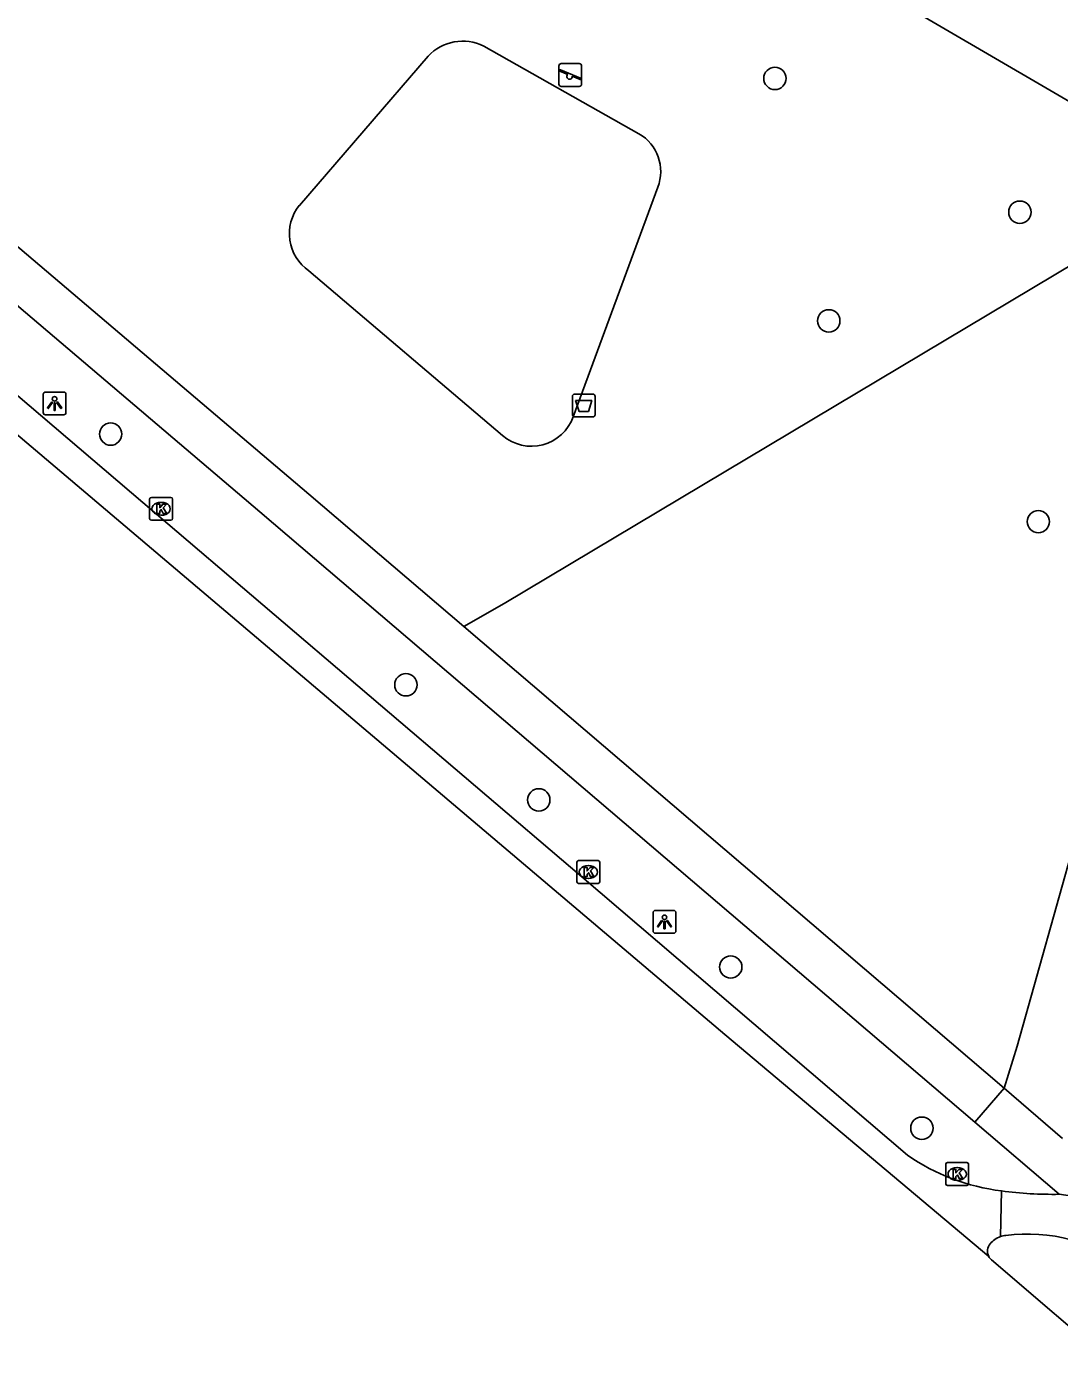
# Model space of a CAD drawing. Extents: x 162812 to 163818, y 381639 to 382470.
# Drawn here: x 163168.5 to 163213.6, y 381687 to 381745.7 of the extents above; entities that cross this region are included whole.
import ezdxf

# ---------------------------------------------------------------- set-up
doc = ezdxf.new("R2010")
doc.units = 0
for name, color, linetype in [('IMGEO_Afvalbak', 7, 'Continuous'), ('IMGEO_Boom', 7, 'Continuous'), ('IMGEO_Fietspad_gesloten', 7, 'Continuous'), ('IMGEO_Groenvoorziening', 7, 'Continuous'), ('IMGEO_Kolk', 7, 'Continuous'), ('IMGEO_Lichtpunt', 7, 'Continuous'), ('IMGEO_Rijbaan_lokaal_gesloten', 7, 'Continuous'), ('IMGEO_Speelvoorziening', 7, 'Continuous'), ('IMGEO_Voetpad_gesloten', 7, 'Continuous'), ('IMGEO_Voetpad_open', 7, 'Continuous')]:
    doc.layers.add(name, color=color, linetype=linetype)

msp = doc.modelspace()

# ---------------------------------------------------------------- linework, layer by layer
at = {"layer": 'IMGEO_Afvalbak'}
for p, q in [((163192.396, 381729.607), (163193.186, 381729.607)), ((163193.186, 381729.607), (163192.396, 381729.607)), ((163192.296, 381728.707), (163192.296, 381729.507)), ((163192.296, 381729.507), (163192.296, 381728.707)), ((163193.286, 381729.507), (163193.286, 381728.707)), ((163193.286, 381728.707), (163193.286, 381729.507)), ((163193.186, 381728.607), (163192.396, 381728.607)), ((163192.396, 381728.607), (163193.186, 381728.607))]:
    msp.add_line(p, q, dxfattribs=at)
msp.add_lwpolyline([(163192.439, 381729.321), (163193.143, 381729.321), (163192.994, 381728.851), (163192.588, 381728.851), (163192.439, 381729.321)], dxfattribs=at)
for centre, start, end in [((163192.396, 381729.507), 90, 180), ((163192.396, 381729.507), 90, 180), ((163193.186, 381729.507), 0, 90), ((163193.186, 381729.507), 360, 90), ((163192.396, 381728.707), 180, 270), ((163192.396, 381728.707), 180, 270), ((163193.186, 381728.707), 270, 0), ((163193.186, 381728.707), 270, 0)]:
    msp.add_arc(centre, 0.1, start, end, dxfattribs=at)
at = {"layer": 'IMGEO_Boom'}
for centre in [(163201.151, 381743.415), (163211.859, 381737.563), (163203.504, 381732.81), (163172.113, 381727.86), (163212.665, 381724.029), (163185.021, 381716.893), (163190.828, 381711.858), (163199.218, 381704.551), (163207.574, 381697.499)]:
    msp.add_circle(centre, 0.489, dxfattribs=at)
at = {"layer": 'IMGEO_Fietspad_gesloten'}
for centre, radius, start, end in [((163213.338, 381711.947), 17.341, 262.44308, 270.7813), ((163212.929, 381686.922), 7.713, 49.93618, 85.1995), ((163211.33, 381691.786), 1.028, 95.06749, 108.12917), ((163212.191, 381685.642), 7.231, 51.85663, 97.56692)]:
    msp.add_arc(centre, radius, start, end, dxfattribs=at)
at = {"layer": 'IMGEO_Groenvoorziening'}
for points in [[(163185.994, 381744.386), (163180.361, 381737.858)], [(163195.203, 381740.994), (163188.423, 381744.831)], [(163220.115, 381738.844), (163189.311, 381720.446), (163187.548, 381719.436)], [(163192.33, 381728.612), (163196.029, 381738.657)], [(163180.777, 381735), (163189.246, 381727.793)]]:
    msp.add_lwpolyline(points, dxfattribs=at)
for centre, radius, start, end in [((163187.506, 381742.982), 2.064, 63.63135, 137.13191), ((163194.248, 381739.342), 1.908, 338.96831, 59.96305), ((163181.893, 381736.622), 1.969, 141.10114, 235.46207), ((163190.506, 381729.264), 1.937, 229.42162, 340.32324)]:
    msp.add_arc(centre, radius, start, end, dxfattribs=at)
at = {"layer": 'IMGEO_Kolk'}
for p, q in [((163173.818, 381724.164), (163173.818, 381725.016)), ((163173.893, 381725.09), (163174.745, 381725.09)), ((163174.819, 381725.016), (163174.819, 381724.164)), ((163174.306, 381724.87), (163174.331, 381724.87)), ((163174.745, 381724.09), (163173.893, 381724.09)), ((163174.329, 381724.31), (163174.304, 381724.31)), ((163192.495, 381708.281), (163192.495, 381709.133)), ((163192.57, 381709.207), (163193.422, 381709.207)), ((163193.496, 381709.133), (163193.496, 381708.281)), ((163192.983, 381708.987), (163193.008, 381708.987)), ((163193.422, 381708.207), (163192.57, 381708.207)), ((163193.006, 381708.427), (163192.981, 381708.427)), ((163208.616, 381695.068), (163208.616, 381695.92)), ((163208.691, 381695.994), (163209.543, 381695.994)), ((163209.104, 381695.774), (163209.129, 381695.774)), ((163209.617, 381695.92), (163209.617, 381695.068)), ((163209.543, 381694.994), (163208.691, 381694.994)), ((163209.127, 381695.214), (163209.102, 381695.214))]:
    msp.add_line(p, q, dxfattribs=at)
for points in [[(163173.818, 381724.164), (163173.818, 381725.016)], [(163173.893, 381725.09), (163174.745, 381725.09)], [(163174.819, 381725.016), (163174.819, 381724.164)], [(163174.139, 381724.79), (163174.262, 381724.79), (163174.262, 381724.639), (163174.392, 381724.79), (163174.556, 381724.79), (163174.41, 381724.639), (163174.563, 381724.39), (163174.411, 381724.39), (163174.326, 381724.554), (163174.262, 381724.487), (163174.262, 381724.39), (163174.139, 381724.39), (163174.139, 381724.79)], [(163174.745, 381724.09), (163173.893, 381724.09)], [(163192.495, 381708.281), (163192.495, 381709.133)], [(163192.57, 381709.207), (163193.422, 381709.207)], [(163193.496, 381709.133), (163193.496, 381708.281)], [(163192.816, 381708.907), (163192.939, 381708.907), (163192.939, 381708.756), (163193.069, 381708.907), (163193.233, 381708.907), (163193.087, 381708.756), (163193.24, 381708.507), (163193.088, 381708.507), (163193.003, 381708.671), (163192.939, 381708.604), (163192.939, 381708.507), (163192.816, 381708.507), (163192.816, 381708.907)], [(163193.422, 381708.207), (163192.57, 381708.207)], [(163208.616, 381695.068), (163208.616, 381695.92)], [(163208.691, 381695.994), (163209.543, 381695.994)], [(163208.937, 381695.694), (163209.06, 381695.694), (163209.06, 381695.543), (163209.19, 381695.694), (163209.354, 381695.694), (163209.208, 381695.543), (163209.361, 381695.294), (163209.209, 381695.294), (163209.124, 381695.458), (163209.06, 381695.391), (163209.06, 381695.294), (163208.937, 381695.294), (163208.937, 381695.694)], [(163209.617, 381695.92), (163209.617, 381695.068)], [(163209.543, 381694.994), (163208.691, 381694.994)]]:
    msp.add_lwpolyline(points, dxfattribs=at)
for centre, start, end in [((163173.895, 381725.014), 91.55205, 178.44795), ((163173.895, 381725.014), 91.55205, 178.44795), ((163174.743, 381725.014), 1.55205, 88.44795), ((163174.743, 381725.014), 1.55205, 88.44795), ((163173.895, 381724.166), 181.55205, 268.44795), ((163173.895, 381724.166), 181.55205, 268.44795), ((163174.743, 381724.166), 271.55205, 358.44795), ((163174.743, 381724.166), 271.55205, 358.44795), ((163192.572, 381709.131), 91.55205, 178.44795), ((163192.572, 381709.131), 91.55205, 178.44795), ((163193.42, 381709.131), 1.55205, 88.44795), ((163193.42, 381709.131), 1.55205, 88.44795), ((163192.572, 381708.283), 181.55205, 268.44795), ((163192.572, 381708.283), 181.55205, 268.44795), ((163193.42, 381708.283), 271.55205, 358.44795), ((163193.42, 381708.283), 271.55205, 358.44795), ((163208.693, 381695.918), 91.55205, 178.44795), ((163208.693, 381695.918), 91.55205, 178.44795), ((163209.541, 381695.918), 1.55205, 88.44795), ((163209.541, 381695.918), 1.55205, 88.44795), ((163208.693, 381695.07), 181.55205, 268.44795), ((163208.693, 381695.07), 181.55205, 268.44795), ((163209.541, 381695.07), 271.55205, 358.44795), ((163209.541, 381695.07), 271.55205, 358.44795)]:
    msp.add_arc(centre, 0.0765, start, end, dxfattribs=at)
for centre, major_axis, ratio, start_param, end_param in [((163174.305, 381724.59), (-0.387, 0.002), 0.722429, 4.712389, 7.853982), ((163174.33, 381724.59), (-0.39, 0.002), 0.717154, 1.570796, 4.712389), ((163192.982, 381708.707), (-0.387, 0.002), 0.722429, 4.712389, 7.853982), ((163193.007, 381708.707), (-0.39, 0.002), 0.717154, 1.570796, 4.712389), ((163209.103, 381695.494), (-0.387, 0.002), 0.722429, 4.712389, 7.853982), ((163209.128, 381695.494), (-0.39, 0.002), 0.717154, 1.570796, 4.712389)]:
    msp.add_ellipse(centre, major_axis=major_axis, ratio=ratio, start_param=start_param, end_param=end_param, dxfattribs=at)
at = {"layer": 'IMGEO_Lichtpunt'}
for p, q in [((163169.164, 381729.603), (163169.164, 381728.796)), ((163169.164, 381729.603), (163169.164, 381728.796)), ((163170.066, 381729.698), (163169.258, 381729.698)), ((163170.066, 381729.698), (163169.258, 381729.698)), ((163170.16, 381728.796), (163170.16, 381729.603)), ((163170.16, 381728.796), (163170.16, 381729.603)), ((163169.258, 381728.702), (163170.066, 381728.702)), ((163169.258, 381728.702), (163170.066, 381728.702)), ((163195.825, 381706.927), (163195.825, 381706.12)), ((163195.825, 381706.927), (163195.825, 381706.12)), ((163196.727, 381707.022), (163195.919, 381707.022)), ((163196.727, 381707.022), (163195.919, 381707.022)), ((163196.821, 381706.12), (163196.821, 381706.927)), ((163196.821, 381706.12), (163196.821, 381706.927)), ((163195.919, 381706.026), (163196.727, 381706.026)), ((163195.919, 381706.026), (163196.727, 381706.026))]:
    msp.add_line(p, q, dxfattribs=at)
for points in [[(163169.538, 381729.267), (163169.577, 381729.239), (163169.389, 381728.977), (163169.351, 381729.004), (163169.538, 381729.267)], [(163169.64, 381729.219), (163169.687, 381729.219), (163169.687, 381728.897), (163169.64, 381728.897), (163169.64, 381729.219)], [(163169.75, 381729.239), (163169.788, 381729.266), (163169.975, 381729.004), (163169.936, 381728.976), (163169.75, 381729.239)], [(163196.199, 381706.591), (163196.238, 381706.563), (163196.05, 381706.301), (163196.012, 381706.328), (163196.199, 381706.591)], [(163196.301, 381706.543), (163196.348, 381706.543), (163196.348, 381706.221), (163196.301, 381706.221), (163196.301, 381706.543)], [(163196.411, 381706.563), (163196.449, 381706.59), (163196.636, 381706.328), (163196.597, 381706.3), (163196.411, 381706.563)]]:
    msp.add_lwpolyline(points, dxfattribs=at)
for centre in [(163169.663, 381729.401), (163196.324, 381706.725)]:
    msp.add_circle(centre, 0.0994, dxfattribs=at)
for centre, start, end in [((163169.258, 381729.603), 90, 180), ((163169.258, 381729.603), 90, 180), ((163170.066, 381729.603), 0, 90), ((163170.066, 381729.603), 0, 90), ((163169.258, 381728.796), 180, 270), ((163169.258, 381728.796), 180, 270), ((163170.066, 381728.796), 270, 0), ((163170.066, 381728.796), 270, 360), ((163195.919, 381706.927), 90, 180), ((163195.919, 381706.927), 90, 180), ((163196.727, 381706.927), 0, 90), ((163196.727, 381706.927), 0, 90), ((163195.919, 381706.12), 180, 270), ((163195.919, 381706.12), 180, 270), ((163196.727, 381706.12), 270, 0), ((163196.727, 381706.12), 270, 360)]:
    msp.add_arc(centre, 0.0946, start, end, dxfattribs=at)
at = {"layer": 'IMGEO_Rijbaan_lokaal_gesloten'}
for points in [[(163102.223, 381785.552), (163112.472, 381776.842), (163126.631, 381764.799), (163144.284, 381749.784), (163146.036, 381748.294), (163160.084, 381736.32), (163174.111, 381724.357), (163192.712, 381708.496), (163206.943, 381696.319)], [(163210.495, 381691.894), (163198.96, 381701.603), (163156.948, 381737.209)], [(163211.057, 381694.757), (163211.01, 381692.763)], [(163216.193, 381686.961), (163210.622, 381691.738)]]:
    msp.add_lwpolyline(points, dxfattribs=at)
for centre, radius, start, end in [((163212.167, 381703.88), 9.19, 235.35767, 263.06088), ((163211.318, 381691.855), 0.958, 108.72822, 141.9582), ((163210.929, 381692.121), 0.489, 138.34505, 207.60937), ((163210.91, 381692.103), 0.465, 206.6537, 231.64454)]:
    msp.add_arc(centre, radius, start, end, dxfattribs=at)
at = {"layer": 'IMGEO_Speelvoorziening'}
for p, q in [((163191.709, 381743.161), (163191.709, 381743.961)), ((163191.709, 381743.961), (163191.709, 381743.161)), ((163192.092, 381743.589), (163191.753, 381743.726)), ((163191.778, 381743.786), (163192.654, 381743.433)), ((163191.809, 381744.061), (163192.599, 381744.061)), ((163192.599, 381744.061), (163191.809, 381744.061)), ((163192.699, 381743.961), (163192.699, 381743.161)), ((163192.699, 381743.161), (163192.699, 381743.961)), ((163192.63, 381743.373), (163192.29, 381743.51)), ((163192.599, 381743.061), (163191.809, 381743.061)), ((163191.809, 381743.061), (163192.599, 381743.061))]:
    msp.add_line(p, q, dxfattribs=at)
for centre, radius, start, end in [((163191.809, 381743.961), 0.1, 90, 180), ((163191.809, 381743.961), 0.1, 90, 180), ((163191.766, 381743.756), 0.0327, 68.07798, 248.07798), ((163192.599, 381743.961), 0.1, 0, 90), ((163192.599, 381743.961), 0.1, 360, 90), ((163191.809, 381743.161), 0.1, 180, 270), ((163191.809, 381743.161), 0.1, 180, 270), ((163192.171, 381743.499), 0.12, 130.99278, 5.16318), ((163192.599, 381743.161), 0.1, 270, 0), ((163192.599, 381743.161), 0.1, 270, 0), ((163192.642, 381743.403), 0.0327, 248.07798, 68.07798)]:
    msp.add_arc(centre, radius, start, end, dxfattribs=at)
at = {"layer": 'IMGEO_Voetpad_gesloten'}
for points in [[(163122.272, 381795.77), (163142.427, 381784.159), (163220.115, 381738.844)], [(163221.764, 381734.924), (163216.038, 381716.4), (163211.741, 381701.09), (163211.165, 381699.254)], [(163211.165, 381699.254), (163213.722, 381697.052)]]:
    msp.add_lwpolyline(points, dxfattribs=at)
at = {"layer": 'IMGEO_Voetpad_open'}
for points in [[(163102.223, 381785.552), (163104.173, 381787.829), (163178.636, 381724.455), (163209.887, 381697.758)], [(163187.548, 381719.436), (163180.771, 381725.228), (163118.871, 381777.895)], [(163211.165, 381699.254), (163187.548, 381719.436)], [(163209.887, 381697.758), (163211.165, 381699.254)], [(163209.887, 381697.758), (163213.574, 381694.608)]]:
    msp.add_lwpolyline(points, dxfattribs=at)

doc.saveas('drawing.dxf')
